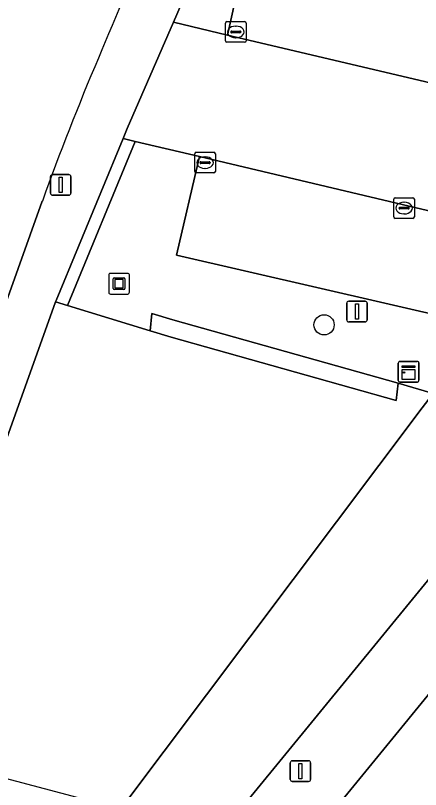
# Model space of a CAD drawing. Extents: x 161772 to 163126, y 383092 to 383917.
# Drawn here: x 161872.66 to 161892.27, y 383170.5 to 383207.99 of the extents above; entities that cross this region are included whole.
import ezdxf

# ---------------------------------------------------------------- set-up
doc = ezdxf.new("R2010")
doc.units = 0
for name, color, linetype in [('IMGEO_Boom', 7, 'Continuous'), ('IMGEO_Groenvoorziening', 7, 'Continuous'), ('IMGEO_Haag', 7, 'Continuous'), ('IMGEO_Kast', 7, 'Continuous'), ('IMGEO_Kolk', 7, 'Continuous'), ('IMGEO_Kunstobject', 7, 'Continuous'), ('IMGEO_Lichtmast', 7, 'Continuous'), ('IMGEO_Parkeervlak_open', 7, 'Continuous'), ('IMGEO_Rijbaan_lokaal_gesloten', 7, 'Continuous'), ('IMGEO_Voetpad_open', 7, 'Continuous')]:
    doc.layers.add(name, color=color, linetype=linetype)

msp = doc.modelspace()

# ---------------------------------------------------------------- linework, layer by layer
at = {"layer": 'IMGEO_Boom'}
msp.add_circle((161887.597, 383193.006), 0.489, dxfattribs=at)
at = {"layer": 'IMGEO_Groenvoorziening'}
for points in [[(161902.56, 383209.159), (161888.92, 383212.316), (161890.047, 383217.082), (161885.419, 383218.223), (161883.381, 383214.421), (161882.06, 383211.706), (161880.303, 383207.663), (161882.916, 383207.043), (161883.985, 383211.867), (161899.847, 383208.182), (161898.77, 383203.314), (161902.221, 383207.681)], [(161878.457, 383201.894), (161877.866, 383202.034), (161874.63, 383194.193), (161874.603, 383194.118), (161875.176, 383193.943)], [(161880.454, 383196.385), (161881.574, 383201.159), (161878.457, 383201.894), (161875.176, 383193.943), (161879.18, 383192.72), (161879.268, 383193.564), (161880.277, 383193.256), (161891.182, 383190.179), (161892.876, 383189.685), (161893.115, 383189.972), (161897.185, 383195.08), (161897.174, 383195.177), (161894.645, 383195.694), (161894.048, 383193.253)], [(161879.18, 383192.72), (161880.189, 383192.412), (161891.094, 383189.335), (161891.182, 383190.179), (161880.277, 383193.256), (161879.268, 383193.564)], [(161877.756, 383169.569), (161882.537, 383168.302), (161896.762, 383185.692), (161896.493, 383185.753), (161898.656, 383188.359), (161892.876, 383189.685), (161892.349, 383188.984)], [(161914.888, 383159.724), (161926.468, 383173.314), (161928.103, 383175.177), (161928.677, 383177.741), (161902.157, 383183.751), (161901.124, 383182.489), (161900.137, 383183.277), (161897.558, 383180.163), (161897.096, 383180.522), (161886.275, 383167.311), (161905.72, 383162.155)]]:
    msp.add_lwpolyline(points, close=True, dxfattribs=at)
msp.add_lwpolyline([(161866.848, 383172.461), (161877.756, 383169.569), (161892.349, 383188.984), (161892.876, 383189.685), (161891.182, 383190.179), (161891.094, 383189.335), (161880.189, 383192.412), (161879.18, 383192.72), (161875.176, 383193.943), (161874.603, 383194.118), (161867.84, 383175.212)], dxfattribs=at)
at = {"layer": 'IMGEO_Haag'}
for points in [[(161878.457, 383201.894), (161877.866, 383202.034), (161874.63, 383194.193), (161874.603, 383194.118), (161875.176, 383193.943)], [(161879.18, 383192.72), (161880.189, 383192.412), (161891.094, 383189.335), (161891.182, 383190.179), (161880.277, 383193.256), (161879.268, 383193.564)]]:
    msp.add_lwpolyline(points, close=True, dxfattribs=at)
at = {"layer": 'IMGEO_Kast'}
for p, q in [((161891.189, 383190.311), (161891.189, 383191.152)), ((161891.189, 383191.152), (161891.189, 383190.311)), ((161891.264, 383191.236), (161892.105, 383191.236)), ((161892.105, 383191.236), (161891.264, 383191.236)), ((161892.189, 383191.161), (161892.189, 383190.32)), ((161892.189, 383190.32), (161892.189, 383191.161)), ((161892.114, 383190.236), (161891.273, 383190.236)), ((161891.273, 383190.236), (161892.114, 383190.236))]:
    msp.add_line(p, q, dxfattribs=at)
for points in [[(161891.384, 383191.026), (161891.984, 383191.026), (161891.984, 383190.941), (161891.384, 383190.941), (161891.384, 383191.026)], [(161891.384, 383190.851), (161891.984, 383190.851), (161891.984, 383190.362), (161891.384, 383190.362), (161891.384, 383190.851)]]:
    msp.add_lwpolyline(points, dxfattribs=at)
msp.add_circle((161891.468, 383190.7), 0.0377, dxfattribs=at)
for centre, start, end in [((161891.267, 383191.158), 92.4484, 184.2845), ((161891.267, 383191.158), 92.4484, 184.2845), ((161892.111, 383191.158), 2.4484, 94.2845), ((161892.111, 383191.158), 2.4484, 94.2845), ((161891.267, 383190.314), 182.4484, 274.2845), ((161891.267, 383190.314), 182.4484, 274.2845), ((161892.111, 383190.314), 272.4484, 4.2845), ((161892.111, 383190.314), 272.4484, 4.2845)]:
    msp.add_arc(centre, 0.0779, start, end, dxfattribs=at)
at = {"layer": 'IMGEO_Kolk'}
for p, q in [((161882.824, 383206.768), (161882.824, 383207.62)), ((161882.899, 383207.694), (161883.751, 383207.694)), ((161883.825, 383207.62), (161883.825, 383206.768)), ((161883.083, 383207.188), (161883.083, 383207.2)), ((161883.521, 383207.151), (161883.123, 383207.151)), ((161883.126, 383207.237), (161883.524, 383207.237)), ((161883.312, 383207.474), (161883.337, 383207.474)), ((161883.567, 383207.2), (161883.567, 383207.188)), ((161883.335, 383206.914), (161883.31, 383206.914)), ((161883.751, 383206.694), (161882.899, 383206.694)), ((161881.336, 383200.438), (161881.336, 383201.29)), ((161881.411, 383201.364), (161882.263, 383201.364)), ((161881.824, 383201.144), (161881.849, 383201.144)), ((161882.337, 383201.29), (161882.337, 383200.438)), ((161881.595, 383200.858), (161881.595, 383200.87)), ((161882.033, 383200.821), (161881.635, 383200.821)), ((161881.638, 383200.907), (161882.036, 383200.907)), ((161882.079, 383200.87), (161882.079, 383200.858)), ((161881.847, 383200.584), (161881.822, 383200.584)), ((161882.263, 383200.364), (161881.411, 383200.364)), ((161890.969, 383198.237), (161890.969, 383199.089)), ((161891.044, 383199.163), (161891.896, 383199.163)), ((161891.457, 383198.943), (161891.482, 383198.943)), ((161891.97, 383199.089), (161891.97, 383198.237)), ((161891.228, 383198.657), (161891.228, 383198.669)), ((161891.666, 383198.62), (161891.268, 383198.62)), ((161891.271, 383198.706), (161891.669, 383198.706)), ((161891.712, 383198.669), (161891.712, 383198.657)), ((161891.896, 383198.163), (161891.044, 383198.163)), ((161891.48, 383198.383), (161891.455, 383198.383))]:
    msp.add_line(p, q, dxfattribs=at)
for points in [[(161882.824, 383206.768), (161882.824, 383207.62)], [(161882.899, 383207.694), (161883.751, 383207.694)], [(161883.825, 383207.62), (161883.825, 383206.768)], [(161883.751, 383206.694), (161882.899, 383206.694)], [(161881.336, 383200.438), (161881.336, 383201.29)], [(161881.411, 383201.364), (161882.263, 383201.364)], [(161882.337, 383201.29), (161882.337, 383200.438)], [(161882.263, 383200.364), (161881.411, 383200.364)], [(161890.969, 383198.237), (161890.969, 383199.089)], [(161891.044, 383199.163), (161891.896, 383199.163)], [(161891.97, 383199.089), (161891.97, 383198.237)], [(161891.896, 383198.163), (161891.044, 383198.163)]]:
    msp.add_lwpolyline(points, dxfattribs=at)
for centre, radius, start, end in [((161882.901, 383207.618), 0.0765, 91.552, 178.448), ((161882.901, 383207.618), 0.0765, 91.552, 178.448), ((161883.749, 383207.618), 0.0765, 1.552, 88.448), ((161883.749, 383207.618), 0.0765, 1.552, 88.448), ((161883.123, 383207.197), 0.0403, 85.8775, 175.7526), ((161883.12, 383207.187), 0.0366, 178.938, 274.7102), ((161883.524, 383207.194), 0.043, 264.8664, 352.4533), ((161883.528, 383207.199), 0.0386, 1.7309, 96.639), ((161882.901, 383206.77), 0.0765, 181.552, 268.448), ((161882.901, 383206.77), 0.0765, 181.552, 268.448), ((161883.749, 383206.77), 0.0765, 271.552, 358.448), ((161883.749, 383206.77), 0.0765, 271.552, 358.448), ((161881.413, 383201.288), 0.0765, 91.552, 178.448), ((161881.413, 383201.288), 0.0765, 91.552, 178.448), ((161882.261, 383201.288), 0.0765, 1.552, 88.448), ((161882.261, 383201.288), 0.0765, 1.552, 88.448), ((161881.635, 383200.867), 0.0403, 85.8775, 175.7526), ((161881.632, 383200.857), 0.0366, 178.938, 274.7102), ((161882.036, 383200.864), 0.043, 264.8664, 352.4533), ((161882.04, 383200.869), 0.0386, 1.7309, 96.639), ((161881.413, 383200.44), 0.0765, 181.552, 268.448), ((161881.413, 383200.44), 0.0765, 181.552, 268.448), ((161882.261, 383200.44), 0.0765, 271.552, 358.448), ((161882.261, 383200.44), 0.0765, 271.552, 358.448), ((161891.046, 383199.087), 0.0765, 91.552, 178.448), ((161891.046, 383199.087), 0.0765, 91.552, 178.448), ((161891.894, 383199.087), 0.0765, 1.552, 88.448), ((161891.894, 383199.087), 0.0765, 1.552, 88.448), ((161891.268, 383198.666), 0.0403, 85.8775, 175.7526), ((161891.265, 383198.656), 0.0366, 178.938, 274.7102), ((161891.669, 383198.663), 0.043, 264.8664, 352.4533), ((161891.673, 383198.668), 0.0386, 1.7309, 96.639), ((161891.046, 383198.239), 0.0765, 181.552, 268.448), ((161891.046, 383198.239), 0.0765, 181.552, 268.448), ((161891.894, 383198.239), 0.0765, 271.552, 358.448), ((161891.894, 383198.239), 0.0765, 271.552, 358.448)]:
    msp.add_arc(centre, radius, start, end, dxfattribs=at)
for centre, major_axis, ratio, start_param, end_param in [((161883.311, 383207.194), (-0.387, 0.002), 0.722429, 4.712389, 7.853982), ((161883.336, 383207.194), (-0.39, 0.002), 0.717154, 1.570796, 4.712389), ((161881.823, 383200.864), (-0.387, 0.002), 0.722429, 4.712389, 7.853982), ((161881.848, 383200.864), (-0.39, 0.002), 0.717154, 1.570796, 4.712389), ((161891.456, 383198.663), (-0.387, 0.002), 0.722429, 4.712389, 7.853982), ((161891.481, 383198.663), (-0.39, 0.002), 0.717154, 1.570796, 4.712389)]:
    msp.add_ellipse(centre, major_axis=major_axis, ratio=ratio, start_param=start_param, end_param=end_param, dxfattribs=at)
at = {"layer": 'IMGEO_Kunstobject'}
for p, q in [((161877.173, 383195.416), (161877.173, 383194.575)), ((161877.173, 383195.416), (161877.173, 383194.575)), ((161878.089, 383195.5), (161877.248, 383195.5)), ((161878.089, 383195.5), (161877.248, 383195.5)), ((161877.387, 383194.764), (161877.387, 383195.238)), ((161877.437, 383195.288), (161877.911, 383195.288)), ((161877.467, 383195.188), (161877.467, 383194.814)), ((161877.861, 383195.208), (161877.487, 383195.208)), ((161877.881, 383194.814), (161877.881, 383195.188)), ((161877.961, 383195.238), (161877.961, 383194.764)), ((161878.173, 383194.584), (161878.173, 383195.425)), ((161878.173, 383194.584), (161878.173, 383195.425)), ((161877.487, 383194.794), (161877.861, 383194.794)), ((161877.257, 383194.5), (161878.098, 383194.5)), ((161877.257, 383194.5), (161878.098, 383194.5)), ((161877.911, 383194.714), (161877.437, 383194.714))]:
    msp.add_line(p, q, dxfattribs=at)
for centre, radius, start, end in [((161877.251, 383195.422), 0.0779, 92.4484, 184.2845), ((161877.251, 383195.422), 0.0779, 92.4484, 184.2845), ((161877.437, 383195.238), 0.05, 90, 180), ((161877.487, 383195.188), 0.02, 90, 180), ((161877.861, 383195.188), 0.02, 360, 90), ((161877.911, 383195.238), 0.05, 360, 90), ((161878.095, 383195.422), 0.0779, 2.4484, 94.2845), ((161878.095, 383195.422), 0.0779, 2.4484, 94.2845), ((161877.487, 383194.814), 0.02, 180, 270), ((161877.861, 383194.814), 0.02, 270, 0), ((161877.251, 383194.578), 0.0779, 182.4484, 274.2845), ((161877.251, 383194.578), 0.0779, 182.4484, 274.2845), ((161877.437, 383194.764), 0.05, 180, 270), ((161877.911, 383194.764), 0.05, 270, 0), ((161878.095, 383194.578), 0.0779, 272.4484, 4.2845), ((161878.095, 383194.578), 0.0779, 272.4484, 4.2845)]:
    msp.add_arc(centre, radius, start, end, dxfattribs=at)
at = {"layer": 'IMGEO_Lichtmast'}
for p, q in [((161874.353, 383199.385), (161874.353, 383200.185)), ((161874.353, 383200.185), (161874.353, 383199.385)), ((161874.453, 383200.285), (161875.243, 383200.285)), ((161875.243, 383200.285), (161874.453, 383200.285)), ((161875.343, 383200.185), (161875.343, 383199.385)), ((161875.343, 383199.385), (161875.343, 383200.185)), ((161875.243, 383199.285), (161874.453, 383199.285)), ((161874.453, 383199.285), (161875.243, 383199.285)), ((161888.694, 383193.25), (161888.694, 383194.05)), ((161888.694, 383194.05), (161888.694, 383193.25)), ((161888.794, 383194.15), (161889.584, 383194.15)), ((161889.584, 383194.15), (161888.794, 383194.15)), ((161889.684, 383194.05), (161889.684, 383193.25)), ((161889.684, 383193.25), (161889.684, 383194.05)), ((161889.584, 383193.15), (161888.794, 383193.15)), ((161888.794, 383193.15), (161889.584, 383193.15)), ((161885.958, 383170.99), (161885.958, 383171.79)), ((161885.958, 383171.79), (161885.958, 383170.99)), ((161886.058, 383171.89), (161886.848, 383171.89)), ((161886.848, 383171.89), (161886.058, 383171.89)), ((161886.948, 383171.79), (161886.948, 383170.99)), ((161886.948, 383170.99), (161886.948, 383171.79)), ((161886.848, 383170.89), (161886.058, 383170.89)), ((161886.058, 383170.89), (161886.848, 383170.89))]:
    msp.add_line(p, q, dxfattribs=at)
for points in [[(161874.773, 383200.16), (161874.923, 383200.16), (161874.923, 383199.41), (161874.773, 383199.41), (161874.773, 383200.16)], [(161889.114, 383194.025), (161889.264, 383194.025), (161889.264, 383193.275), (161889.114, 383193.275), (161889.114, 383194.025)], [(161886.378, 383171.765), (161886.528, 383171.765), (161886.528, 383171.015), (161886.378, 383171.015), (161886.378, 383171.765)]]:
    msp.add_lwpolyline(points, dxfattribs=at)
for centre, start, end in [((161874.453, 383200.185), 90, 180), ((161874.453, 383200.185), 90, 180), ((161875.243, 383200.185), 0, 90), ((161875.243, 383200.185), 360, 90), ((161874.453, 383199.385), 180, 270), ((161874.453, 383199.385), 180, 270), ((161875.243, 383199.385), 270, 0), ((161875.243, 383199.385), 270, 0), ((161888.794, 383194.05), 90, 180), ((161888.794, 383194.05), 90, 180), ((161889.584, 383194.05), 0, 90), ((161889.584, 383194.05), 360, 90), ((161888.794, 383193.25), 180, 270), ((161888.794, 383193.25), 180, 270), ((161889.584, 383193.25), 270, 0), ((161889.584, 383193.25), 270, 0), ((161886.058, 383171.79), 90, 180), ((161886.058, 383171.79), 90, 180), ((161886.848, 383171.79), 0, 90), ((161886.848, 383171.79), 360, 90), ((161886.058, 383170.99), 180, 270), ((161886.058, 383170.99), 180, 270), ((161886.848, 383170.99), 270, 0), ((161886.848, 383170.99), 270, 0)]:
    msp.add_arc(centre, 0.1, start, end, dxfattribs=at)
at = {"layer": 'IMGEO_Parkeervlak_open'}
for points in [[(161882.916, 383207.043), (161898.77, 383203.314), (161899.847, 383208.182), (161883.985, 383211.867)], [(161880.454, 383196.385), (161894.048, 383193.253), (161894.645, 383195.694), (161897.174, 383195.177), (161897.185, 383195.08), (161898.902, 383197.134), (161898.732, 383197.097), (161881.574, 383201.159)]]:
    msp.add_lwpolyline(points, close=True, dxfattribs=at)
at = {"layer": 'IMGEO_Rijbaan_lokaal_gesloten'}
msp.add_lwpolyline([(161866.219, 383177.346), (161873.961, 383198.991)], dxfattribs=at)
for centre, radius, start, end in [((162056.076, 383131.52), 194.219, 153.45338, 157.47282), ((161994.684, 383155.757), 128.231, 156.96634, 160.29615)]:
    msp.add_arc(centre, radius, start, end, dxfattribs=at)
at = {"layer": 'IMGEO_Voetpad_open'}
for points in [[(161867.84, 383175.212), (161874.603, 383194.118), (161874.63, 383194.193), (161877.866, 383202.034), (161878.068, 383202.522), (161880.303, 383207.663), (161882.06, 383211.706), (161883.381, 383214.421), (161885.419, 383218.223), (161886.699, 383220.612)], [(161873.961, 383198.991), (161866.219, 383177.346)]]:
    msp.add_lwpolyline(points, dxfattribs=at)
for points in [[(161903.155, 383202.362), (161898.77, 383203.314), (161882.916, 383207.043), (161880.303, 383207.663), (161878.068, 383202.522), (161877.866, 383202.034), (161878.457, 383201.894), (161881.574, 383201.159), (161898.732, 383197.097), (161898.902, 383197.134)], [(161886.275, 383167.311), (161897.096, 383180.522), (161900.61, 383184.813), (161896.762, 383185.692), (161882.537, 383168.302)]]:
    msp.add_lwpolyline(points, close=True, dxfattribs=at)
for centre, radius, start, end in [((162056.076, 383131.52), 194.219, 153.45338, 157.47282), ((161994.684, 383155.757), 128.231, 156.96634, 160.29615)]:
    msp.add_arc(centre, radius, start, end, dxfattribs=at)

doc.saveas('drawing.dxf')
